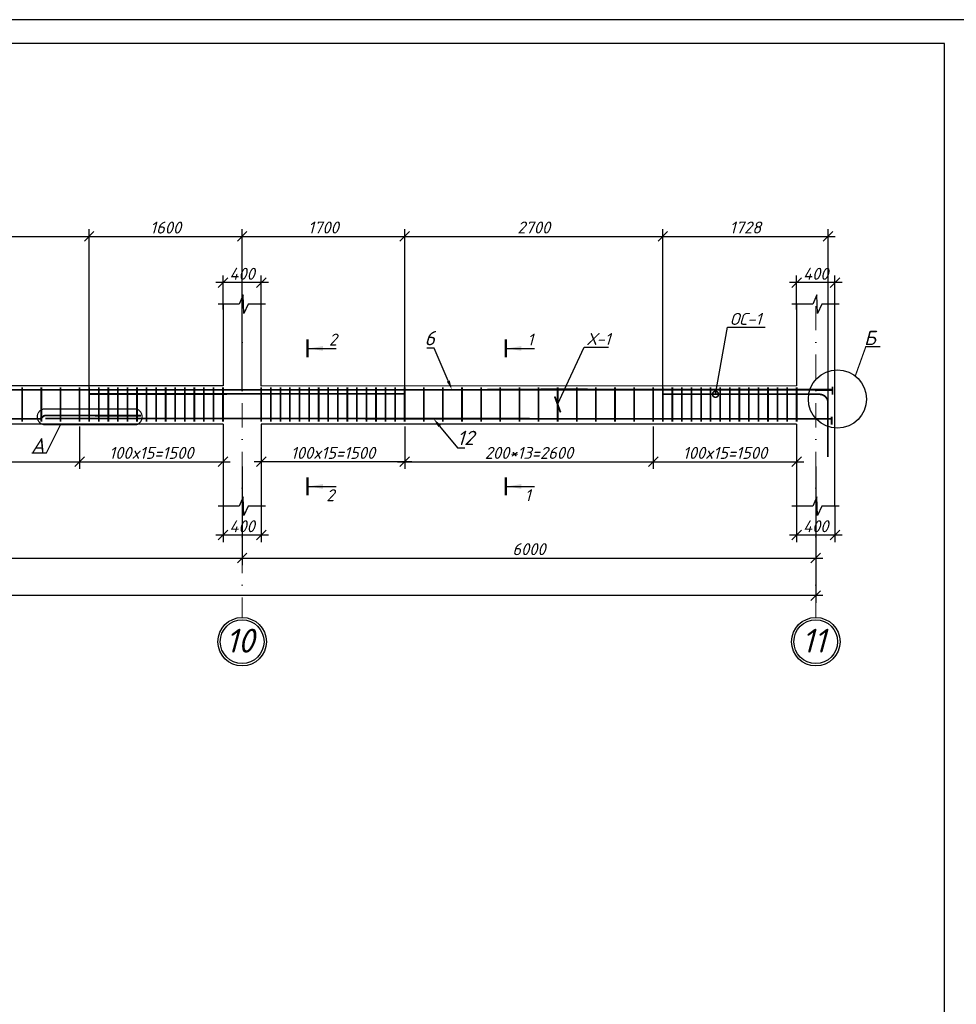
# Model space of a CAD drawing. Header units: millimetres. Extents: x -33345 to 4712671, y -3392 to 121473.
# Tile 534 of 656: x 2670362 to 2689955, y 65899 to 86501. Entities that reach past the tile are written whole.
import ezdxf
from ezdxf import colors
from ezdxf.entities.mleader import LeaderData, LeaderLine
from ezdxf.math import Vec2, Vec3

# ---------------------------------------------------------------- set-up
doc = ezdxf.new("R2010")
doc.units = ezdxf.units.MM
doc.linetypes.add('DASHDOTX2', pattern=[50.8, 25.4, -12.7, 0, -12.7])
doc.layers.add('0.25', color=7, linetype='Continuous', lineweight=25)
doc.layers.add('АСО-Текст', color=7, linetype='Continuous', lineweight=20)
doc.layers.add('Лист', color=7, linetype='Continuous')
doc.styles.add('_text', font='isocpeui.ttf')
doc.styles.add('Arch-Dim', font='isocpeui.ttf', dxfattribs={"height": 200})
doc.styles.add('GOST 2.304', font='isocpeui.ttf')
doc.styles.add('RUSS', font='RUSS.shx', dxfattribs={"width": 0.8, "oblique": 15, "height": 250})
doc.styles.add('Тохир', font='isocpeui.ttf', dxfattribs={"oblique": 2, "height": 250})
doc.dimstyles.new('Islom 94', dxfattribs={"dimtxt": 250, "dimasz": 200, "dimexe": 150, "dimexo": 100, "dimgap": 60, "dimtad": 1, "dimdec": 0, "dimtxsty": '_text', "dimblk": 'OBLIQUE', "dimcen": 0, "dimdle": 150, "dimadec": 0, "dimazin": 0, "dimtfac": 1, "dimtdec": 0, "dimtmove": 0, "dimatfit": 3, "dimfxl": 1, "dimarcsym": 0})

# ---------------------------------------------------------------- blocks, each defined once
blk = doc.blocks.new('*U327')
at = {"layer": '0.25', "color": 5, "linetype": 'Continuous', "lineweight": 25, "ltscale": 100}
blk.add_lwpolyline([(-125914, 0), (0, 0), (0, 42000), (-125914, 42000), (-125914, 0)], dxfattribs=at)
at = {"layer": '0.25', "color": 7, "linetype": 'Continuous', "lineweight": 30, "ltscale": 100}
blk.add_lwpolyline([(-123914, 500), (-500, 500), (-500, 41500), (-123914, 41500), (-123914, 500)], dxfattribs=at)
blk = doc.blocks.new('_Oblique')
at = {"color": 0, "linetype": 'ByBlock', "lineweight": -2}
blk.add_line((-0.5, -0.5), (0.5, 0.5), dxfattribs=at)
blk = doc.blocks.new('*D1426')
at = {"color": 0, "lineweight": -2, "ltscale": 10, "transparency": 16777216}
for p, q in [((2674615, 76322), (2674615, 75567)), ((2675415, 76322), (2675415, 75567)), ((2675565, 75717), (2674465, 75717))]:
    blk.add_line(p, q, dxfattribs=at)
at = {"layer": 'Defpoints', "color": 0, "ltscale": 10, "transparency": 16777216}
for p in [(2674615, 76422), (2675415, 76422), (2674615, 75717)]:
    blk.add_point(p, dxfattribs=at)
at = {"color": 0, "lineweight": -2, "ltscale": 10, "transparency": 16777216, "xscale": 200, "yscale": 200, "zscale": 200, "rotation": 180}
blk.add_blockref('_Oblique', (2674615, 75717), dxfattribs=at)
at = {"color": 0, "lineweight": -2, "ltscale": 10, "transparency": 16777216, "xscale": 200, "yscale": 200, "zscale": 200}
blk.add_blockref('_Oblique', (2675415, 75717), dxfattribs=at)
at = {"color": 0, "ltscale": 10, "transparency": 16777216, "insert": (2675015, 75902), "char_height": 250, "attachment_point": 5, "style": '_text'}
blk.add_mtext('400', dxfattribs=at)
blk = doc.blocks.new('*D1427')
at = {"color": 0, "lineweight": -2, "ltscale": 10, "transparency": 16777216}
for p, q in [((2675565, 81000), (2674465, 81000)), ((2674615, 80439), (2674615, 81150)), ((2675415, 80439), (2675415, 81150))]:
    blk.add_line(p, q, dxfattribs=at)
at = {"layer": 'Defpoints', "color": 0, "ltscale": 10, "transparency": 16777216}
for p in [(2674615, 81000), (2674615, 80339), (2675415, 80339)]:
    blk.add_point(p, dxfattribs=at)
at = {"color": 0, "lineweight": -2, "ltscale": 10, "transparency": 16777216, "xscale": 200, "yscale": 200, "zscale": 200, "rotation": 180}
blk.add_blockref('_Oblique', (2674615, 81000), dxfattribs=at)
at = {"color": 0, "lineweight": -2, "ltscale": 10, "transparency": 16777216, "xscale": 200, "yscale": 200, "zscale": 200}
blk.add_blockref('_Oblique', (2675415, 81000), dxfattribs=at)
at = {"color": 0, "ltscale": 10, "transparency": 16777216, "insert": (2675015, 81185), "char_height": 250, "attachment_point": 5, "style": '_text'}
blk.add_mtext('400', dxfattribs=at)
blk = doc.blocks.new('*D1428')
at = {"color": 0, "lineweight": -2, "ltscale": 10, "transparency": 16777216}
for p, q in [((2686615, 76322), (2686615, 75567)), ((2687415, 76322), (2687415, 75567)), ((2687565, 75717), (2686465, 75717))]:
    blk.add_line(p, q, dxfattribs=at)
at = {"layer": 'Defpoints', "color": 0, "ltscale": 10, "transparency": 16777216}
for p in [(2686615, 76422), (2687415, 76422), (2686615, 75717)]:
    blk.add_point(p, dxfattribs=at)
at = {"color": 0, "lineweight": -2, "ltscale": 10, "transparency": 16777216, "xscale": 200, "yscale": 200, "zscale": 200, "rotation": 180}
blk.add_blockref('_Oblique', (2686615, 75717), dxfattribs=at)
at = {"color": 0, "lineweight": -2, "ltscale": 10, "transparency": 16777216, "xscale": 200, "yscale": 200, "zscale": 200}
blk.add_blockref('_Oblique', (2687415, 75717), dxfattribs=at)
at = {"color": 0, "ltscale": 10, "transparency": 16777216, "insert": (2687015, 75902), "char_height": 250, "attachment_point": 5, "style": '_text'}
blk.add_mtext('400', dxfattribs=at)
blk = doc.blocks.new('*D1429')
at = {"color": 0, "lineweight": -2, "ltscale": 10, "transparency": 16777216}
for p, q in [((2687565, 81000), (2686465, 81000)), ((2686615, 80439), (2686615, 81150)), ((2687415, 80439), (2687415, 81150))]:
    blk.add_line(p, q, dxfattribs=at)
at = {"layer": 'Defpoints', "color": 0, "ltscale": 10, "transparency": 16777216}
for p in [(2686615, 81000), (2686615, 80339), (2687415, 80339)]:
    blk.add_point(p, dxfattribs=at)
at = {"color": 0, "lineweight": -2, "ltscale": 10, "transparency": 16777216, "xscale": 200, "yscale": 200, "zscale": 200, "rotation": 180}
blk.add_blockref('_Oblique', (2686615, 81000), dxfattribs=at)
at = {"color": 0, "lineweight": -2, "ltscale": 10, "transparency": 16777216, "xscale": 200, "yscale": 200, "zscale": 200}
blk.add_blockref('_Oblique', (2687415, 81000), dxfattribs=at)
at = {"color": 0, "ltscale": 10, "transparency": 16777216, "insert": (2687015, 81185), "char_height": 250, "attachment_point": 5, "style": '_text'}
blk.add_mtext('400', dxfattribs=at)
blk = doc.blocks.new('*D2878')
at = {"color": 0, "lineweight": -2, "ltscale": 10, "transparency": 16777216}
for p, q in [((2663015, 77152), (2663015, 75087)), ((2675015, 77152), (2675015, 75087)), ((2662865, 75237), (2675165, 75237))]:
    blk.add_line(p, q, dxfattribs=at)
at = {"layer": 'Defpoints', "color": 0, "ltscale": 10, "transparency": 16777216}
for p in [(2663015, 77252, 1359241), (2675015, 77252, 1359241), (2675015, 75237)]:
    blk.add_point(p, dxfattribs=at)
at = {"color": 0, "lineweight": -2, "ltscale": 10, "transparency": 16777216, "xscale": 200, "yscale": 200, "zscale": 200, "rotation": 180}
blk.add_blockref('_Oblique', (2663015, 75237), dxfattribs=at)
at = {"color": 0, "lineweight": -2, "ltscale": 10, "transparency": 16777216, "xscale": 200, "yscale": 200, "zscale": 200}
blk.add_blockref('_Oblique', (2675015, 75237), dxfattribs=at)
at = {"color": 0, "ltscale": 10, "transparency": 16777216, "insert": (2669015, 75422), "char_height": 250, "attachment_point": 5, "style": '_text'}
blk.add_mtext('6000', dxfattribs=at)
blk = doc.blocks.new('*D2879')
at = {"color": 0, "lineweight": -2, "ltscale": 10, "transparency": 16777216}
for p, q in [((2675015, 77152), (2675015, 75087)), ((2687015, 77152), (2687015, 75087)), ((2674865, 75237), (2687165, 75237))]:
    blk.add_line(p, q, dxfattribs=at)
at = {"layer": 'Defpoints', "color": 0, "ltscale": 10, "transparency": 16777216}
for p in [(2675015, 77252, 1359241), (2687015, 77252, 1359241), (2687015, 75237)]:
    blk.add_point(p, dxfattribs=at)
at = {"color": 0, "lineweight": -2, "ltscale": 10, "transparency": 16777216, "xscale": 200, "yscale": 200, "zscale": 200, "rotation": 180}
blk.add_blockref('_Oblique', (2675015, 75237), dxfattribs=at)
at = {"color": 0, "lineweight": -2, "ltscale": 10, "transparency": 16777216, "xscale": 200, "yscale": 200, "zscale": 200}
blk.add_blockref('_Oblique', (2687015, 75237), dxfattribs=at)
at = {"color": 0, "ltscale": 10, "transparency": 16777216, "insert": (2681015, 75422), "char_height": 250, "attachment_point": 5, "style": '_text'}
blk.add_mtext('6000', dxfattribs=at)
blk = doc.blocks.new('*D2880')
at = {"color": 0, "lineweight": -2, "ltscale": 10, "transparency": 16777216}
for p, q in [((2568215, 77052), (2568215, 74302)), ((2687015, 77052), (2687015, 74302)), ((2687165, 74452), (2568065, 74452))]:
    blk.add_line(p, q, dxfattribs=at)
at = {"layer": 'Defpoints', "color": 0, "ltscale": 10, "transparency": 16777216}
for p in [(2568215, 77152, 1359241), (2687015, 77152), (2568215, 74452)]:
    blk.add_point(p, dxfattribs=at)
at = {"color": 0, "lineweight": -2, "ltscale": 10, "transparency": 16777216, "xscale": 200, "yscale": 200, "zscale": 200, "rotation": 180}
blk.add_blockref('_Oblique', (2568215, 74452), dxfattribs=at)
at = {"color": 0, "lineweight": -2, "ltscale": 10, "transparency": 16777216, "xscale": 200, "yscale": 200, "zscale": 200}
blk.add_blockref('_Oblique', (2687015, 74452), dxfattribs=at)
at = {"color": 0, "ltscale": 10, "transparency": 16777216, "insert": (2627615, 74637), "char_height": 250, "attachment_point": 5, "style": '_text'}
blk.add_mtext('59400', dxfattribs=at)
blk = doc.blocks.new('*D1475')
at = {"color": 0, "lineweight": -2, "ltscale": 10, "transparency": 16777216}
for p, q in [((2671615, 77991), (2671615, 77102)), ((2674615, 77759), (2674615, 77102)), ((2671465, 77252), (2674765, 77252))]:
    blk.add_line(p, q, dxfattribs=at)
at = {"layer": 'Defpoints', "color": 0, "ltscale": 10, "transparency": 16777216}
for p in [(2671615, 78091), (2674615, 77859), (2674615, 77252)]:
    blk.add_point(p, dxfattribs=at)
at = {"color": 0, "lineweight": -2, "ltscale": 10, "transparency": 16777216, "xscale": 200, "yscale": 200, "zscale": 200, "rotation": 180}
blk.add_blockref('_Oblique', (2671615, 77252), dxfattribs=at)
at = {"color": 0, "lineweight": -2, "ltscale": 10, "transparency": 16777216, "xscale": 200, "yscale": 200, "zscale": 200}
blk.add_blockref('_Oblique', (2674615, 77252), dxfattribs=at)
at = {"color": 0, "ltscale": 10, "transparency": 16777216, "insert": (2673115, 77437), "char_height": 250, "attachment_point": 5, "style": '_text'}
blk.add_mtext('100x15=1500', dxfattribs=at)
blk = doc.blocks.new('*D1476')
at = {"color": 0, "lineweight": -2, "ltscale": 10, "transparency": 16777216}
for p, q in [((2666415, 77877), (2666415, 77102)), ((2671615, 77877), (2671615, 77102)), ((2666265, 77252), (2671765, 77252))]:
    blk.add_line(p, q, dxfattribs=at)
at = {"layer": 'Defpoints', "color": 0, "ltscale": 10, "transparency": 16777216}
for p in [(2666415, 77977, 1359241), (2671615, 77977, 1359241), (2671615, 77252)]:
    blk.add_point(p, dxfattribs=at)
at = {"color": 0, "lineweight": -2, "ltscale": 10, "transparency": 16777216, "xscale": 200, "yscale": 200, "zscale": 200, "rotation": 180}
blk.add_blockref('_Oblique', (2666415, 77252), dxfattribs=at)
at = {"color": 0, "lineweight": -2, "ltscale": 10, "transparency": 16777216, "xscale": 200, "yscale": 200, "zscale": 200}
blk.add_blockref('_Oblique', (2671615, 77252), dxfattribs=at)
at = {"color": 0, "ltscale": 10, "transparency": 16777216, "insert": (2669015, 77437), "char_height": 250, "attachment_point": 5, "style": '_text'}
blk.add_mtext('200*13=2600', dxfattribs=at)
blk = doc.blocks.new('*D1477')
at = {"color": 0, "lineweight": -2, "ltscale": 10, "transparency": 16777216}
for p, q in [((2683615, 77991), (2683615, 77102)), ((2686615, 77759), (2686615, 77102)), ((2683465, 77252), (2686765, 77252))]:
    blk.add_line(p, q, dxfattribs=at)
at = {"layer": 'Defpoints', "color": 0, "ltscale": 10, "transparency": 16777216}
for p in [(2683615, 78091), (2686615, 77859), (2686615, 77252)]:
    blk.add_point(p, dxfattribs=at)
at = {"color": 0, "lineweight": -2, "ltscale": 10, "transparency": 16777216, "xscale": 200, "yscale": 200, "zscale": 200, "rotation": 180}
blk.add_blockref('_Oblique', (2683615, 77252), dxfattribs=at)
at = {"color": 0, "lineweight": -2, "ltscale": 10, "transparency": 16777216, "xscale": 200, "yscale": 200, "zscale": 200}
blk.add_blockref('_Oblique', (2686615, 77252), dxfattribs=at)
at = {"color": 0, "ltscale": 10, "transparency": 16777216, "insert": (2685115, 77437), "char_height": 250, "attachment_point": 5, "style": '_text'}
blk.add_mtext('100x15=1500', dxfattribs=at)
blk = doc.blocks.new('*D1478')
at = {"color": 0, "lineweight": -2, "ltscale": 10, "transparency": 16777216}
for p, q in [((2678415, 77877), (2678415, 77102)), ((2683615, 77877), (2683615, 77102)), ((2678265, 77252), (2683765, 77252))]:
    blk.add_line(p, q, dxfattribs=at)
at = {"layer": 'Defpoints', "color": 0, "ltscale": 10, "transparency": 16777216}
for p in [(2678415, 77977, 1359241), (2683615, 77977, 1359241), (2683615, 77252)]:
    blk.add_point(p, dxfattribs=at)
at = {"color": 0, "lineweight": -2, "ltscale": 10, "transparency": 16777216, "xscale": 200, "yscale": 200, "zscale": 200, "rotation": 180}
blk.add_blockref('_Oblique', (2678415, 77252), dxfattribs=at)
at = {"color": 0, "lineweight": -2, "ltscale": 10, "transparency": 16777216, "xscale": 200, "yscale": 200, "zscale": 200}
blk.add_blockref('_Oblique', (2683615, 77252), dxfattribs=at)
at = {"color": 0, "ltscale": 10, "transparency": 16777216, "insert": (2681015, 77437), "char_height": 250, "attachment_point": 5, "style": '_text'}
blk.add_mtext('200*13=2600', dxfattribs=at)
blk = doc.blocks.new('*D1485')
at = {"color": 0, "lineweight": -2, "ltscale": 10, "transparency": 16777216}
for p, q in [((2678415, 77991), (2678415, 77102)), ((2675415, 77759), (2675415, 77102)), ((2678565, 77252), (2675265, 77252))]:
    blk.add_line(p, q, dxfattribs=at)
at = {"layer": 'Defpoints', "color": 0, "ltscale": 10, "transparency": 16777216}
for p in [(2678415, 78091), (2675415, 77859), (2675415, 77252)]:
    blk.add_point(p, dxfattribs=at)
at = {"color": 0, "lineweight": -2, "ltscale": 10, "transparency": 16777216, "xscale": 200, "yscale": 200, "zscale": 200, "rotation": 180}
blk.add_blockref('_Oblique', (2675415, 77252), dxfattribs=at)
at = {"color": 0, "lineweight": -2, "ltscale": 10, "transparency": 16777216, "xscale": 200, "yscale": 200, "zscale": 200}
blk.add_blockref('_Oblique', (2678415, 77252), dxfattribs=at)
at = {"color": 0, "ltscale": 10, "transparency": 16777216, "insert": (2676915, 77437), "char_height": 250, "attachment_point": 5, "style": '_text'}
blk.add_mtext('100x15=1500', dxfattribs=at)
blk = doc.blocks.new('*D2906')
at = {"color": 0, "lineweight": -2, "transparency": 16777216}
for p, q in [((2666415, 78773), (2666415, 82116)), ((2671815, 78769), (2671815, 82116)), ((2666265, 81966), (2671965, 81966))]:
    blk.add_line(p, q, dxfattribs=at)
at = {"layer": 'Defpoints', "color": 0, "transparency": 16777216}
for p in [(2671815, 81966), (2666415, 78673, 1359241), (2671815, 78669, 1359241)]:
    blk.add_point(p, dxfattribs=at)
at = {"color": 0, "lineweight": -2, "transparency": 16777216, "xscale": 200, "yscale": 200, "zscale": 200, "rotation": 180}
blk.add_blockref('_Oblique', (2666415, 81966), dxfattribs=at)
at = {"color": 0, "lineweight": -2, "transparency": 16777216, "xscale": 200, "yscale": 200, "zscale": 200}
blk.add_blockref('_Oblique', (2671815, 81966), dxfattribs=at)
at = {"color": 0, "lineweight": 0, "transparency": 16777216, "insert": (2669115, 82153), "char_height": 250, "attachment_point": 5, "style": '_text'}
blk.add_mtext('2700', dxfattribs=at)
blk = doc.blocks.new('*D2907')
at = {"color": 0, "lineweight": -2, "transparency": 16777216}
for p, q in [((2671815, 78769), (2671815, 82116)), ((2675015, 78771), (2675015, 82116)), ((2671665, 81966), (2675165, 81966))]:
    blk.add_line(p, q, dxfattribs=at)
at = {"layer": 'Defpoints', "color": 0, "transparency": 16777216}
for p in [(2675015, 81966), (2671815, 78669, 1359241), (2675015, 78671, 1359241)]:
    blk.add_point(p, dxfattribs=at)
at = {"color": 0, "lineweight": -2, "transparency": 16777216, "xscale": 200, "yscale": 200, "zscale": 200, "rotation": 180}
blk.add_blockref('_Oblique', (2671815, 81966), dxfattribs=at)
at = {"color": 0, "lineweight": -2, "transparency": 16777216, "xscale": 200, "yscale": 200, "zscale": 200}
blk.add_blockref('_Oblique', (2675015, 81966), dxfattribs=at)
at = {"color": 0, "lineweight": 0, "transparency": 16777216, "insert": (2673415, 82151), "char_height": 250, "attachment_point": 5, "style": '_text'}
blk.add_mtext('1600', dxfattribs=at)
blk = doc.blocks.new('*D2908')
at = {"color": 0, "lineweight": -2, "transparency": 16777216}
for p, q in [((2675015, 78771), (2675015, 82116)), ((2678415, 78773), (2678415, 82116)), ((2674865, 81966), (2678565, 81966))]:
    blk.add_line(p, q, dxfattribs=at)
at = {"layer": 'Defpoints', "color": 0, "transparency": 16777216}
for p in [(2678415, 81966), (2675015, 78671, 1359241), (2678415, 78673, 1359241)]:
    blk.add_point(p, dxfattribs=at)
at = {"color": 0, "lineweight": -2, "transparency": 16777216, "xscale": 200, "yscale": 200, "zscale": 200, "rotation": 180}
blk.add_blockref('_Oblique', (2675015, 81966), dxfattribs=at)
at = {"color": 0, "lineweight": -2, "transparency": 16777216, "xscale": 200, "yscale": 200, "zscale": 200}
blk.add_blockref('_Oblique', (2678415, 81966), dxfattribs=at)
at = {"color": 0, "lineweight": 0, "transparency": 16777216, "insert": (2676715, 82153), "char_height": 250, "attachment_point": 5, "style": '_text'}
blk.add_mtext('1700', dxfattribs=at)
blk = doc.blocks.new('*D2909')
at = {"color": 0, "lineweight": -2, "transparency": 16777216}
for p, q in [((2678415, 78773), (2678415, 82116)), ((2683815, 78763), (2683815, 82116)), ((2678265, 81966), (2683965, 81966))]:
    blk.add_line(p, q, dxfattribs=at)
at = {"layer": 'Defpoints', "color": 0, "transparency": 16777216}
for p in [(2683815, 81966), (2678415, 78673, 1359241), (2683815, 78663, 1359241)]:
    blk.add_point(p, dxfattribs=at)
at = {"color": 0, "lineweight": -2, "transparency": 16777216, "xscale": 200, "yscale": 200, "zscale": 200, "rotation": 180}
blk.add_blockref('_Oblique', (2678415, 81966), dxfattribs=at)
at = {"color": 0, "lineweight": -2, "transparency": 16777216, "xscale": 200, "yscale": 200, "zscale": 200}
blk.add_blockref('_Oblique', (2683815, 81966), dxfattribs=at)
at = {"color": 0, "lineweight": 0, "transparency": 16777216, "insert": (2681115, 82153), "char_height": 250, "attachment_point": 5, "style": '_text'}
blk.add_mtext('2700', dxfattribs=at)
blk = doc.blocks.new('*D2910')
at = {"color": 0, "lineweight": -2, "transparency": 16777216}
for p, q in [((2683815, 78763), (2683815, 82116)), ((2687271, 78479), (2687271, 82116)), ((2683665, 81966), (2687421, 81966))]:
    blk.add_line(p, q, dxfattribs=at)
at = {"layer": 'Defpoints', "color": 0, "transparency": 16777216}
for p in [(2687271, 81966), (2683815, 78663, 1359241), (2687271, 78379, 1359241)]:
    blk.add_point(p, dxfattribs=at)
at = {"color": 0, "lineweight": -2, "transparency": 16777216, "xscale": 200, "yscale": 200, "zscale": 200, "rotation": 180}
blk.add_blockref('_Oblique', (2683815, 81966), dxfattribs=at)
at = {"color": 0, "lineweight": -2, "transparency": 16777216, "xscale": 200, "yscale": 200, "zscale": 200}
blk.add_blockref('_Oblique', (2687271, 81966), dxfattribs=at)
at = {"color": 0, "lineweight": 0, "transparency": 16777216, "insert": (2685543, 82153), "char_height": 250, "attachment_point": 5, "style": '_text'}
blk.add_mtext('1728', dxfattribs=at)
blk = doc.blocks.new('_DotSmall')
at = {"color": 0, "linetype": 'ByBlock', "const_width": 0.5}
blk.add_lwpolyline([(-0.0625, 0, 1), (0.0625, 0, 1)], format="xyb", close=True, dxfattribs=at)
blk = doc.blocks.new('_ArchTick')
at = {"color": 0, "linetype": 'ByBlock', "const_width": 0.15}
blk.add_lwpolyline([(-0.5, -0.5), (0.5, 0.5)], dxfattribs=at)
blk = doc.blocks.new('asdfsad')
at = {"layer": 'АСО-Текст', "char_height": 300, "width": 4488.273, "attachment_point": 1, "style": 'RUSS'}
for insert in [(1262235.5, -413358.2), (1255930.4, -416387.8)]:
    blk.add_mtext('\\pi1133.11364;Продольная\\P\\pi1308.11364;арматура \\P\\pi1474.93182;колонны', dxfattribs=dict(at, insert=insert))

msp = doc.modelspace()

# ---------------------------------------------------------------- linework, layer by layer
at = {"color": 177, "ltscale": 10, "true_color": 0x293189}
for p, q in [((2674614.996, 80553.939), (2674614.996, 78841.039)), ((2674614.996, 80550.332), (2674614.996, 78841.039)), ((2686614.996, 80553.939), (2686614.996, 78841.039)), ((2686614.996, 80550.332), (2686614.996, 78841.039)), ((2674614.996, 78041.039), (2674614.996, 76324.533)), ((2686614.996, 78041.039), (2686614.996, 76324.533))]:
    msp.add_line(p, q, dxfattribs=at)
at = {"color": 1, "linetype": 'DASHDOTX2', "lineweight": 5, "ltscale": 20}
for p, q in [((2675015.152, 80510.221), (2675015.152, 73993.17)), ((2687015.152, 80510.221), (2687015.152, 73993.17))]:
    msp.add_line(p, q, dxfattribs=at)
at = {"color": 177, "lineweight": 25, "ltscale": 10, "true_color": 0x293189}
for p, q in [((2675414.996, 78834.955), (2675414.996, 80550.332)), ((2687414.996, 76324.533), (2687414.996, 80550.332)), ((2674614.996, 78841.039), (2663414.996, 78834.955)), ((2686614.996, 78841.039), (2675414.996, 78834.955)), ((2674614.996, 78041.039), (2663414.996, 78038.644)), ((2686614.996, 78041.039), (2675414.996, 78038.644)), ((2675414.996, 78038.644), (2675414.996, 76324.533))]:
    msp.add_line(p, q, dxfattribs=at)
at = {"color": 116, "true_color": 0x136734}
for p, q in [((2676406.849, 79622.392), (2676978.557, 79622.393)), ((2680558.46, 79622.392), (2681130.168, 79622.393)), ((2676406.849, 76735.179), (2676978.557, 76735.18)), ((2680558.46, 76735.179), (2681130.168, 76735.18))]:
    msp.add_line(p, q, dxfattribs=at)
at = {"color": 7}
for points in [[(2675500.999, 80550.332), (2675143.594, 80550.332), (2675052.343, 80356.153), (2675043.559, 80549.22), (2675035.828, 80740.959), (2674954.065, 80550.332), (2674515.751, 80550.332)], [(2687500.999, 80550.332), (2687143.594, 80550.332), (2687052.343, 80356.153), (2687043.559, 80549.22), (2687035.828, 80740.959), (2686954.065, 80550.332), (2686515.751, 80550.332)], [(2675500.999, 76324.533), (2675143.594, 76324.533), (2675052.343, 76130.353), (2675043.559, 76323.42), (2675035.828, 76515.16), (2674954.065, 76324.533), (2674515.751, 76324.533)], [(2687500.999, 76324.533), (2687143.594, 76324.533), (2687052.343, 76130.353), (2687043.559, 76323.42), (2687035.828, 76515.16), (2686954.065, 76324.533), (2686515.751, 76324.533)]]:
    msp.add_lwpolyline(points, dxfattribs=at)
at = {"color": 116, "linetype": 'Continuous', "lineweight": 50, "ltscale": 100, "true_color": 0x136734}
for points in [[(2676381.849, 79437.668), (2676381.849, 79807.116)], [(2680533.46, 79437.668), (2680533.46, 79807.116)], [(2676381.849, 76550.455), (2676381.849, 76919.903)], [(2680533.46, 76550.455), (2680533.46, 76919.903)]]:
    msp.add_lwpolyline(points, dxfattribs=at)
at = {"color": 18, "true_color": 0x000000, "const_width": 25}
for points in [[(2687841.69, 79046.259), (2688062.572, 79661.618), (2688367.384, 79660.603)], [(2671216.074, 78028.795), (2670919.281, 77435.57), (2670614.469, 77434.555)]]:
    msp.add_lwpolyline(points, dxfattribs=at)
at = {"ltscale": 100, "const_width": 36.895, "elevation": -1359241.496}
msp.add_lwpolyline([(2687363.952, 78760.546), (2666111.461, 78755.928)], dxfattribs=at)
at = {"color": 32, "ltscale": 100, "true_color": 0xcd6928, "const_width": 36.895}
for points in [[(2670414.996, 78810.129), (2670414.996, 78091.476)], [(2670814.996, 78810.129), (2670814.996, 78091.476)], [(2671214.996, 78810.129), (2671214.996, 78091.476)], [(2671614.996, 78810.129), (2671614.996, 78091.476)], [(2671814.996, 78810.129), (2671814.996, 78091.476)], [(2672014.996, 78810.129), (2672014.996, 78091.476)], [(2672214.996, 78810.129), (2672214.996, 78091.476)], [(2672214.996, 78810.129), (2672214.996, 78091.476)], [(2672414.996, 78810.129), (2672414.996, 78091.476)], [(2672614.996, 78810.129), (2672614.996, 78091.476)], [(2672814.996, 78810.129), (2672814.996, 78091.476)], [(2673014.996, 78810.129), (2673014.996, 78091.476)], [(2673214.996, 78810.129), (2673214.996, 78091.476)], [(2673414.996, 78810.129), (2673414.996, 78091.476)], [(2673614.996, 78810.129), (2673614.996, 78091.476)], [(2673814.996, 78810.129), (2673814.996, 78091.476)], [(2674014.996, 78810.129), (2674014.996, 78091.476)], [(2674214.996, 78810.129), (2674214.996, 78091.476)], [(2674414.996, 78810.129), (2674414.996, 78091.476)], [(2674614.996, 78810.129), (2674614.996, 78091.476)], [(2675414.996, 78810.129), (2675414.996, 78091.476)], [(2675614.996, 78810.129), (2675614.996, 78091.476)], [(2675814.996, 78810.129), (2675814.996, 78091.476)], [(2676014.996, 78810.129), (2676014.996, 78091.476)], [(2676214.996, 78810.129), (2676214.996, 78091.476)], [(2676414.996, 78810.129), (2676414.996, 78091.476)], [(2676614.996, 78810.129), (2676614.996, 78091.476)], [(2676814.996, 78810.129), (2676814.996, 78091.476)], [(2677014.996, 78810.129), (2677014.996, 78091.476)], [(2677214.996, 78810.129), (2677214.996, 78091.476)], [(2677414.996, 78810.129), (2677414.996, 78091.476)], [(2677614.996, 78810.129), (2677614.996, 78091.476)], [(2677814.996, 78810.129), (2677814.996, 78091.476)], [(2677814.996, 78810.129), (2677814.996, 78091.476)], [(2678014.996, 78810.129), (2678014.996, 78091.476)], [(2678214.996, 78810.129), (2678214.996, 78091.476)], [(2678414.996, 78810.129), (2678414.996, 78091.476)], [(2678814.996, 78810.129), (2678814.996, 78091.476)], [(2679214.996, 78810.129), (2679214.996, 78091.476)], [(2679614.996, 78810.129), (2679614.996, 78091.476)], [(2680014.996, 78810.129), (2680014.996, 78091.476)], [(2680414.996, 78810.129), (2680414.996, 78091.476)], [(2680814.996, 78810.129), (2680814.996, 78091.476)], [(2681214.996, 78810.129), (2681214.996, 78091.476)], [(2681614.996, 78810.129), (2681614.996, 78091.476)], [(2682014.996, 78810.129), (2682014.996, 78091.476)], [(2682414.996, 78810.129), (2682414.996, 78091.476)], [(2682814.996, 78810.129), (2682814.996, 78091.476)], [(2683214.996, 78810.129), (2683214.996, 78091.476)], [(2683614.996, 78810.129), (2683614.996, 78091.476)], [(2683814.996, 78810.129), (2683814.996, 78091.476)], [(2684014.996, 78810.129), (2684014.996, 78091.476)], [(2684214.996, 78810.129), (2684214.996, 78091.476)], [(2684214.996, 78810.129), (2684214.996, 78091.476)], [(2684414.996, 78810.129), (2684414.996, 78091.476)], [(2684614.996, 78810.129), (2684614.996, 78091.476)], [(2684814.996, 78810.129), (2684814.996, 78091.476)], [(2685014.996, 78810.129), (2685014.996, 78091.476)], [(2685214.996, 78810.129), (2685214.996, 78091.476)], [(2685414.996, 78810.129), (2685414.996, 78091.476)], [(2685614.996, 78810.129), (2685614.996, 78091.476)], [(2685814.996, 78810.129), (2685814.996, 78091.476)], [(2686014.996, 78810.129), (2686014.996, 78091.476)], [(2686214.996, 78810.129), (2686214.996, 78091.476)], [(2686414.996, 78810.129), (2686414.996, 78091.476)], [(2686614.996, 78810.129), (2686614.996, 78091.476)]]:
    msp.add_lwpolyline(points, dxfattribs=at)
at = {"ltscale": 100, "const_width": 36.895}
for points in [[(2687363.952, 78753.156), (2681260.089, 78768.405)], [(2687363.952, 78822.147), (2687363.952, 78657.728)], [(2687346.99, 78148.499), (2687297.63, 78148.505), (2670897.515, 78158.124)], [(2687346.99, 78193.046), (2687346.99, 78028.627)]]:
    msp.add_lwpolyline(points, dxfattribs=at)
at = {"color": 5, "ltscale": 100, "const_width": 36.895}
msp.add_lwpolyline([(2671814.996, 78668.616), (2678414.996, 78672.533)], dxfattribs=at)
at = {"color": 5, "ltscale": 100, "const_width": 35}
msp.add_lwpolyline([(2687270.553, 77350.882), (2687270.553, 78484.451, 0.432221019), (2687080.982, 78662.781), (2683814.996, 78662.781)], format="xyb", dxfattribs=at)
at = {"color": 18, "true_color": 0x000000, "const_width": 25}
msp.add_lwpolyline([(2672814.727, 78028.795), (2670858.607, 78028.795, -0.795863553), (2670858.607, 78354.718), (2672814.727, 78354.718, -0.661963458), (2672814.727, 78028.795)], format="xyb", dxfattribs=at)
at = {"ltscale": 100, "const_width": 36.895}
msp.add_lwpolyline([(2672898.33, 78215.906), (2670897.558, 78218.124), (2670897.558, 78218.124), (2670897.558, 78218.124), (2670897.558, 78218.124, 0.177499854), (2670858.772, 78203.938), (2670812.507, 78164.814, -0.177499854), (2670773.72, 78150.629), (2665481.576, 78151.277), (2649081.461, 78160.896)], format="xyb", dxfattribs=at)
at = {"color": 18, "true_color": 0x000000}
msp.add_circle((2687468.675, 78564.481), 608.883, dxfattribs=at)
at = {"color": 18, "ltscale": 15, "true_color": 0x000000}
for centre in [(2675015.152, 73485.656), (2687015.152, 73485.656)]:
    msp.add_circle(centre, 507.514, dxfattribs=at)
at = {"color": 1, "lineweight": 30, "ltscale": 15}
for centre in [(2675015.152, 73485.656), (2687015.152, 73485.656)]:
    msp.add_circle(centre, 457.514, dxfattribs=at)
at = {"color": 116, "true_color": 0x136734}
for points in [[(2676406.849, 79622.392), (2676707.299, 79672.671), (2676707.299, 79572.115)], [(2680558.46, 79622.392), (2680858.91, 79672.671), (2680858.91, 79572.115)], [(2676406.849, 76735.179), (2676707.299, 76785.458), (2676707.299, 76684.902)], [(2680558.46, 76735.179), (2680858.91, 76785.458), (2680858.91, 76684.902)]]:
    msp.add_solid(points, dxfattribs=at)

# ---------------------------------------------------------------- block references
at = {"lineweight": 25, "xscale": 0.9162906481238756, "yscale": 0.9162906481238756, "zscale": 0.9162906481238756}
for p in [(1145190.092, 458811.149, 1359241.5), (1187190.092, 458811.149, 1359241.5)]:
    msp.add_blockref('asdfsad', p, dxfattribs=at)
at = {"layer": 'Лист', "ltscale": 100, "transparency": 33554687}
msp.add_blockref('*U327', (2690204.686, 44501.326, 1359241.5), dxfattribs=at)

# ---------------------------------------------------------------- texts
at = {"color": 18, "true_color": 0x000000, "style": 'Arch-Dim'}
msp.add_text('Б', height=300, dxfattribs=at).set_placement((2688024.089, 79692.413))
at = {"color": 116, "true_color": 0x136734, "style": '_text'}
for s, p in [('2', (2676775.902, 76426.34)), ('1', (2680927.513, 76426.34))]:
    msp.add_text(s, height=250, dxfattribs=at).set_placement(p)
at = {"color": 116, "true_color": 0x136734, "char_height": 250, "width": 186.33523, "attachment_point": 1, "style": '_text'}
for s, insert in [('2', (2676829.323, 79933.296)), ('1', (2680980.934, 79933.296))]:
    msp.add_mtext(s, dxfattribs=dict(at, insert=insert))
at = {"color": 18, "true_color": 0x000000, "insert": (2670876.741, 77746.324), "char_height": 300, "width": 227.18182, "attachment_point": 3, "style": 'Arch-Dim'}
msp.add_mtext('A', dxfattribs=at)
at = {"char_height": 500, "width": 333.15362, "attachment_point": 9, "style": 'GOST 2.304'}
for s, insert in [('10', (2675267.07, 73257.669, 473082.499)), ('11', (2687223.15, 73257.669, 473082.499))]:
    msp.add_mtext(s, dxfattribs=dict(at, insert=insert))

# ---------------------------------------------------------------- dimensions: what is measured, and where the dimension line sits
at = {"color": 154, "lineweight": 0}
for base, p1, p2, picture, middle in [((2671814.996, 81965.919, -1359241.496), (2666414.996, 78672.533), (2671814.996, 78668.616), '*D2906', (2669114.996, 82152.529, -1359241.496)), ((2675015.152, 81965.919, -1359241.496), (2671814.996, 78668.616), (2675015.152, 78670.515), '*D2907', (2673415.074, 82150.919, -1359241.496)), ((2678414.996, 81965.919, -1359241.496), (2675015.152, 78670.515), (2678414.996, 78672.533), '*D2908', (2676715.074, 82152.529, -1359241.496)), ((2683814.996, 81965.919, -1359241.496), (2678414.996, 78672.533), (2683814.996, 78662.781), '*D2909', (2681114.996, 82152.529, -1359241.496)), ((2687270.553, 81965.919, -1359241.496), (2683814.996, 78662.781), (2687270.553, 78378.581), '*D2910', (2685542.775, 82152.529, -1359241.496))]:
    dim = msp.add_linear_dim(base=base, p1=p1, p2=p2, dimstyle='Islom 94', override={"dimlfac": 0.5, "dimtmove": 1}, dxfattribs=at)
    dim.commit()
    dim.dimension.update_dxf_attribs({"geometry": picture, "text_midpoint": middle})
at = {"color": 177, "ltscale": 10, "true_color": 0x293189}
for base, p1, p2, text, picture, middle in [((2674614.996, 80999.817), (2675414.996, 80338.989), (2674614.996, 80338.989), '400', '*D1427', (2675014.996, 81184.817)), ((2686614.996, 80999.817), (2687414.996, 80338.989), (2686614.996, 80338.989), '400', '*D1429', (2687014.996, 81184.817)), ((2675414.996, 77251.951), (2678414.996, 78091.476), (2675414.996, 77859.271), '100x15=<>', '*D1485', (2676914.996, 77436.951)), ((2671614.996, 77251.951, -1359241.496), (2666414.996, 77977.376), (2671614.996, 77977.376), '200*13=<>', '*D1476', (2669014.996, 77436.951, -1359241.496)), ((2683614.996, 77251.951, -1359241.496), (2678414.996, 77977.376), (2683614.996, 77977.376), '200*13=<>', '*D1478', (2681014.996, 77436.951, -1359241.496)), ((2674614.996, 75717.454), (2675414.996, 76421.806), (2674614.996, 76421.806), '400', '*D1426', (2675014.996, 75902.454)), ((2686614.996, 75717.454), (2687414.996, 76421.806), (2686614.996, 76421.806), '400', '*D1428', (2687014.996, 75902.454))]:
    dim = msp.add_linear_dim(base=base, p1=p1, p2=p2, text=text, dimstyle='Islom 94', override={"dimlfac": 0.5}, dxfattribs=at)
    dim.commit()
    dim.dimension.update_dxf_attribs({"geometry": picture, "text_midpoint": middle})
for base, p1, p2, picture, middle in [((2674614.996, 77251.951), (2671614.996, 78091.476), (2674614.996, 77859.271), '*D1475', (2673114.996, 77436.951)), ((2686614.996, 77251.951), (2683614.996, 78091.476), (2686614.996, 77859.271), '*D1477', (2685114.996, 77436.951))]:
    dim = msp.add_linear_dim(base=base, p1=p1, p2=p2, angle=180, text='100x15=<>', dimstyle='Islom 94', override={"dimlfac": 0.5}, dxfattribs=at)
    dim.commit()
    dim.dimension.update_dxf_attribs({"geometry": picture, "text_midpoint": middle})
for base, p1, p2, picture, middle in [((2568215.152, 74452.396, -1359241.496), (2687015.152, 77151.696, -1359241.496), (2568215.152, 77151.696), '*D2880', (2627615.152, 74637.396, -1359241.496)), ((2675015.152, 75236.924, -1359241.496), (2663015.152, 77251.696), (2675015.152, 77251.696), '*D2878', (2669015.152, 75421.924, -1359241.496)), ((2687015.152, 75236.924, -1359241.496), (2675015.152, 77251.696), (2687015.152, 77251.696), '*D2879', (2681015.152, 75421.924, -1359241.496))]:
    dim = msp.add_linear_dim(base=base, p1=p1, p2=p2, dimstyle='Islom 94', override={"dimlfac": 0.5}, dxfattribs=at)
    dim.commit()
    dim.dimension.update_dxf_attribs({"geometry": picture, "text_midpoint": middle})

# ---------------------------------------------------------------- leaders
at = {"color": 177, "lineweight": 25, "true_color": 0x293189}
ml = msp.add_multileader_mtext('Standard', dxfattribs=at)
ml.set_content('ОС-1', color=(41, 49, 137), style='Тохир')
ml.set_leader_properties()
ml.set_arrow_properties(name='DOTSMALL')
ml.build(insert=Vec2(0, 0))
ml.multileader.update_dxf_attribs({"text_left_attachment_type": 6, "text_right_attachment_type": 6, "dogleg_length": 0.36, "arrow_head_size": 250})
ctx = ml.context
ctx.base_point, ctx.char_height, ctx.arrow_head_size, ctx.plane_origin = Vec3(2685170.478, 80065.101), 250, 250, Vec3(2691573.885, 79254.58)
ctx.left_attachment, ctx.right_attachment, ctx.text_align_type = 6, 6, 1
notes = []
notes.append((ctx, [(0, (1, 1, 0), (2685170.118, 80065.101), (1, 0), 0.36, [(0, [(2684917.249, 78662.781)], 0, [])])]))
ctx.mtext.insert, ctx.mtext.alignment, ctx.mtext.flow_direction = Vec3(2685545.602, 80365.101), 2, 5
at = {"color": 226, "lineweight": 25, "true_color": 0x691c66}
ml = msp.add_multileader_mtext('Standard', dxfattribs=at)
ml.set_content('6', color=(105, 28, 102), style='Тохир')
ml.set_leader_properties()
ml.build(insert=Vec2(0, 0))
ml.multileader.update_dxf_attribs({"text_left_attachment_type": 6, "text_right_attachment_type": 6, "dogleg_length": 0.36, "arrow_head_size": 200})
ctx = ml.context
ctx.base_point, ctx.char_height, ctx.arrow_head_size, ctx.plane_origin = Vec3(2678837.906, 79627.64, -1359241.496), 300, 200, Vec3(2656969.397, 75734.397, -1359241.496)
ctx.left_attachment, ctx.right_attachment, ctx.text_align_type = 6, 6, 1
notes.append((ctx, [(0, (1, 1, 0), (2679034.106, 79627.64, -1359241.496), (-1, 0), 0.36, [(0, [(2679404.192, 78758.809, -1359241.496)], 0, [])])]))
ctx.mtext.insert, ctx.mtext.width, ctx.mtext.alignment, ctx.mtext.flow_direction = Vec3(2678935.826, 79987.64, -1359241.496), 148.95385, 2, 5
at = {"lineweight": 25}
ml = msp.add_multileader_mtext('Standard', dxfattribs=at)
ml.set_content('Х-1', color=256, style='Тохир')
ml.set_leader_properties()
ml.set_arrow_properties(name='ARCHTICK')
ml.build(insert=Vec2(0, 0))
ml.multileader.update_dxf_attribs({"text_left_attachment_type": 6, "text_right_attachment_type": 6, "dogleg_length": 0.36, "arrow_head_size": 250})
ctx = ml.context
ctx.base_point, ctx.char_height, ctx.arrow_head_size, ctx.plane_origin = Vec3(2682170.171, 79645.892), 250, 250, Vec3(2662811.698, 75472.118)
ctx.left_attachment, ctx.right_attachment, ctx.text_align_type = 6, 6, 1
notes.append((ctx, [(1, (1, 1, 0), (2682169.811, 79645.892), (1, 0), 0.36, [(0, [(2681614.996, 78450.802)], 0, [])])]))
ctx.mtext.insert, ctx.mtext.alignment, ctx.mtext.flow_direction = Vec3(2682475.219, 79945.892), 2, 5
at = {"color": 226, "lineweight": 25, "true_color": 0x691c66}
ml = msp.add_multileader_mtext('Standard', dxfattribs=at)
ml.set_content('12', color=(105, 28, 102), style='Тохир')
ml.set_leader_properties()
ml.build(insert=Vec2(0, 0))
ml.multileader.update_dxf_attribs({"text_left_attachment_type": 6, "text_right_attachment_type": 6, "dogleg_length": 0.36, "arrow_head_size": 200})
ctx = ml.context
ctx.base_point, ctx.char_height, ctx.arrow_head_size, ctx.plane_origin = Vec3(2679522.762, 77540.128), 300, 200, Vec3(2656068.122, 73646.885)
ctx.left_attachment, ctx.right_attachment, ctx.text_align_type = 6, 6, 1
notes.append((ctx, [(1, (1, 1, 0), (2679522.402, 77540.128), (1, 0), 0.36, [(0, [(2679019.005, 78152.924)], 0, [])])]))
ctx.mtext.insert, ctx.mtext.width, ctx.mtext.alignment, ctx.mtext.flow_direction = Vec3(2679686.363, 77900.128), 148.95385, 2, 5
for ctx, leaders in notes:
    for number, flags, end, landing, length, lines in leaders:
        leader = LeaderData()
        leader.index, (leader.has_last_leader_line, leader.has_dogleg_vector, leader.attachment_direction) = number, flags
        leader.last_leader_point, leader.dogleg_vector, leader.dogleg_length = Vec3(end), Vec3(landing), length
        for number, points, colour, breaks in lines:
            line = LeaderLine()
            line.index, line.vertices, line.color, line.breaks = number, Vec3.list(points), colors.encode_raw_color(colour), breaks
            leader.lines.append(line)
        ctx.leaders.append(leader)

doc.saveas('drawing.dxf')
